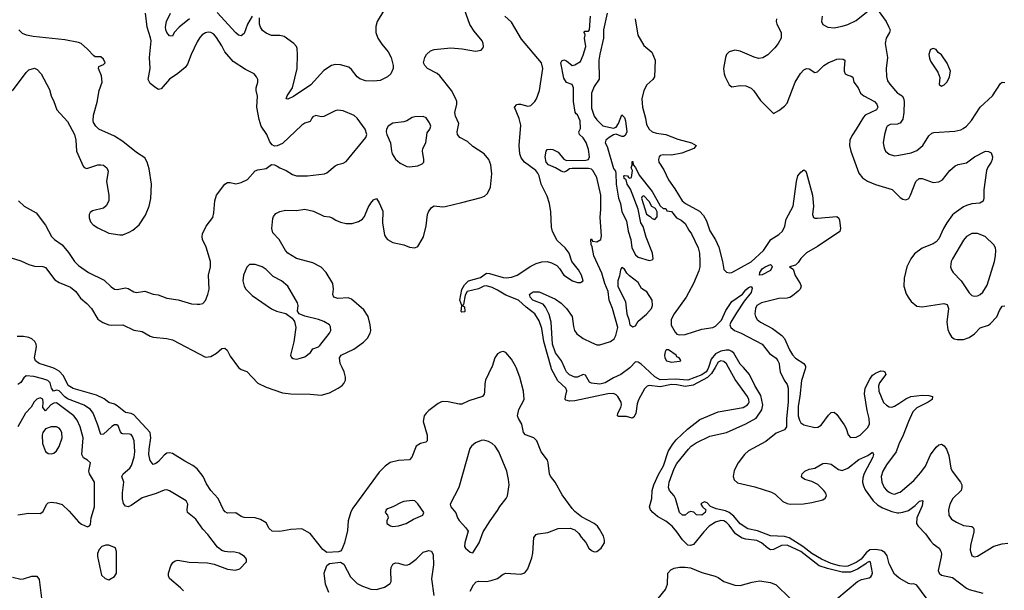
# Model space of a CAD drawing. Header units: inches. Extents: x 1682530 to 1839546, y 640742 to 791647.
# Tile 620 of 656: x 1793623 to 1800765, y 678385 to 682523. Entities that reach past the tile are written whole.
import ezdxf

# ---------------------------------------------------------------- set-up
doc = ezdxf.new("R2010")
doc.units = ezdxf.units.IN
doc.header["$MEASUREMENT"] = 0
for name, color, linetype in [('B7697', 7, 'Continuous'), ('B7698', 7, 'Continuous'), ('B8607', 7, 'Continuous'), ('B8608', 7, 'Continuous')]:
    doc.layers.add(name, color=color, linetype=linetype)

msp = doc.modelspace()

# ---------------------------------------------------------------- linework, layer by layer
at = {"layer": 'B7697', "color": 5}
for points, elevation in [([(1797045.5, 680000), (1797001.3, 679910), (1796996.5, 679883.5), (1796995.6, 679824.4), (1796992.1, 679807.9), (1796979.3, 679790), (1796880.9, 679759.1), (1796830, 679735.6), (1796810, 679734), (1796730, 679752.2), (1796686.3, 679753.7), (1796659.1, 679740.9), (1796590.2, 679689.8), (1796570.4, 679670), (1796556.4, 679650), (1796548.5, 679610), (1796579.6, 679510), (1796579.5, 679470), (1796570, 679460.5), (1796530, 679449.7), (1796499.5, 679430), (1796468.4, 679351.6), (1796450, 679332.6), (1796370, 679326), (1796310, 679311), (1796274.7, 679285.3), (1796230, 679241.1), (1796040.2, 678979.8), (1796025.9, 678954.1), (1796004.7, 678890), (1795999.9, 678819.9), (1795979.5, 678730), (1795959.9, 678680.1), (1795950, 678669.6), (1795934.6, 678665.4), (1795850, 678660.5), (1795821, 678681), (1795730, 678796.3), (1795670, 678832.2), (1795590, 678825.1), (1795510, 678811.6), (1795454.7, 678814.7), (1795432.3, 678832.3), (1795410, 678873.7), (1795370, 678899.8), (1795330, 678909.8), (1795250, 678912.8), (1795230, 678920.3), (1795190, 678947.6), (1795130, 678945.3), (1795113.7, 678953.7), (1795101.1, 678970), (1795062.3, 679050), (1795009.4, 679109.4), (1794977.3, 679157.3), (1794953.9, 679210), (1794910, 679265.4), (1794879.3, 679290), (1794820.9, 679320.9), (1794730, 679378.4), (1794710, 679382.8), (1794690, 679380.4), (1794670, 679365.4), (1794630, 679319.7), (1794610, 679304.7), (1794590, 679298.7), (1794570, 679326), (1794559.6, 679370), (1794560.7, 679410), (1794574.8, 679490), (1794569.9, 679529.9), (1794450, 679657.8), (1794430, 679666.6), (1794390, 679673.7), (1794330, 679723.7), (1794310, 679735.7), (1794270, 679747.7), (1794234.3, 679774.3), (1794180.7, 679800.7), (1794010, 679847.7), (1793974, 679870), (1793940.5, 679940.5), (1793910, 679974.4), (1793873.9, 679993.9), (1793855.2, 680000)], 520), ([(1795210.9, 680000), (1795230, 679985.5), (1795270, 679973), (1795350, 679888.5), (1795410, 679859.5), (1795530, 679818), (1795590, 679809.2), (1795730, 679807.9), (1795810, 679801.1), (1795870, 679818.4), (1795932.6, 679850), (1795961, 679870), (1795974.3, 679885.7), (1795985, 679910), (1795986.2, 679930), (1795976.5, 679970), (1795961.6, 680000)], 520), ([(1796890, 678378.3), (1796914.2, 678425.8), (1796933.4, 678446.6), (1796950, 678451.5), (1797010, 678448.3), (1797043.5, 678456.5), (1797088.2, 678471.8), (1797130, 678502), (1797150, 678510.3), (1797256.9, 678503.1), (1797288.1, 678511.9), (1797310, 678540.7), (1797338.9, 678621.1), (1797345.2, 678654.8), (1797352.4, 678767.6), (1797369.4, 678790), (1797384.2, 678795.8), (1797454.5, 678805.5), (1797530, 678832.7), (1797615.5, 678835.5), (1797650, 678822.8), (1797678, 678798), (1797694.8, 678770), (1797730, 678731), (1797750.7, 678690), (1797770, 678673.4), (1797790, 678664.9), (1797810, 678667.3), (1797840.9, 678690), (1797865.1, 678730), (1797865.1, 678750), (1797857.6, 678777.6), (1797829.2, 678829.2), (1797814, 678850), (1797790, 678869), (1797698.9, 678918.9), (1797650, 678957.2), (1797630, 678979), (1797558.5, 679078.5), (1797508, 679170), (1797473.5, 679213.5), (1797466.2, 679230), (1797457.4, 679310), (1797451.3, 679330), (1797405.1, 679390), (1797373.3, 679470), (1797351.4, 679491.4), (1797292.9, 679512.9), (1797277.8, 679530), (1797264.6, 679590), (1797240.2, 679630), (1797234.7, 679650), (1797244.1, 679695.9), (1797281.4, 679770), (1797278.2, 679830), (1797249.8, 679930), (1797223.5, 680000)], 520), ([(1798666.8, 680000), (1798642, 679958), (1798612, 679928), (1798507.8, 679872.2), (1798450, 679863), (1798390, 679876.2), (1798350, 679878.1), (1798270, 679860.7), (1798190, 679870.6), (1798175.1, 679864.9), (1798154.6, 679845.4), (1798112.4, 679767.6), (1798102.7, 679737.3), (1798091.8, 679668.2), (1798078.1, 679641.9), (1798066, 679634), (1798024.5, 679644.5), (1797966.2, 679646.2), (1797959.5, 679650), (1797962.7, 679670), (1797984.2, 679710), (1797987.8, 679730), (1797985.2, 679750), (1797961, 679790), (1797950, 679802), (1797930, 679812.8), (1797890, 679809.2), (1797650, 679759.7), (1797610, 679757.9), (1797584.4, 679764.4), (1797580.3, 679770), (1797581.9, 679790), (1797590.9, 679830.9), (1797583.7, 679850), (1797525.5, 679905.5), (1797481.4, 679990), (1797478.6, 680000)], 480), ([(1798050.3, 680000), (1798050, 679999.7), (1797983, 679950), (1797930, 679927.1), (1797870, 679889), (1797830, 679880.7), (1797770, 679888.2), (1797755.4, 679895.4), (1797726.3, 679946.3), (1797710, 679949.8), (1797670, 679931.3), (1797650, 679930.5), (1797610, 679948), (1797589.8, 679970), (1797578.8, 679990), (1797574.7, 680000)], 460), ([(1798618.4, 680000), (1798614.9, 679990), (1798601.8, 679970), (1798570, 679948.1), (1798470.2, 679910), (1798377.1, 679917.1), (1798270, 679910.9), (1798230, 679933.8), (1798157.5, 680000)], 460), ([(1799550, 678322.4), (1799699.6, 678450), (1799730, 678463.6), (1799784.4, 678475.6), (1799797, 678483), (1799805.1, 678494.9), (1799808.2, 678511.8), (1799795.6, 678590), (1799790, 678595), (1799770, 678587.8), (1799761.9, 678578.1), (1799700.7, 678539.3), (1799650, 678516.5), (1799590, 678515.9), (1799482.4, 678542.4), (1799422.1, 678562.1), (1799290, 678665.7), (1799190, 678712.2), (1799148.6, 678711.4), (1799090, 678681.1), (1799070, 678678.5), (1799050, 678689.8), (1799003.9, 678730), (1798970, 678747.1), (1798890, 678755.4), (1798863.1, 678763.1), (1798815, 678795), (1798770, 678857.7), (1798750, 678878.2), (1798730, 678889.1), (1798710, 678891.7), (1798670, 678879.4), (1798624.7, 678850), (1798584.5, 678810), (1798510, 678716.8), (1798490, 678709.8), (1798470, 678712.7), (1798430.4, 678750.4), (1798390.5, 678810), (1798356.2, 678850), (1798310, 678885.9), (1798250, 678920.2), (1798214.8, 678950), (1798198.5, 678970), (1798192.4, 678990), (1798207.8, 679050), (1798211.8, 679110), (1798222, 679150), (1798256, 679224), (1798292, 679288), (1798327.7, 679392.3), (1798357.2, 679442.8), (1798384.6, 679475.4), (1798466.3, 679553.7), (1798556.3, 679623.7), (1798690, 679679.5), (1798869.9, 679710.1), (1798902.8, 679730), (1798910, 679741.1), (1798914.1, 679750), (1798912.9, 679770), (1798902.8, 679790), (1798813.7, 679913.7), (1798765.6, 680000)], 480), ([(1800000, 678476.7), (1799970, 678502), (1799930, 678576.9), (1799914.5, 678634.5), (1799898.3, 678658.3), (1799874.7, 678674.7), (1799830, 678682), (1799790, 678677.7), (1799762.6, 678657.4), (1799725.9, 678610), (1799690, 678585.8), (1799630, 678560.9), (1799610, 678558.3), (1799570, 678563.3), (1799510, 678580.6), (1799439.7, 678610), (1799370, 678651.7), (1799303.4, 678703.4), (1799204.6, 678764.6), (1799170, 678775.8), (1799070, 678780.8), (1798975.9, 678815.9), (1798904, 678830), (1798850, 678868.3), (1798802.1, 678922.1), (1798769.6, 678949.6), (1798742.5, 678962.5), (1798676.3, 678976.3), (1798647.1, 678987.1), (1798633.7, 678993.7), (1798610, 679019.6), (1798590, 679026), (1798570, 679017.2), (1798564.9, 679010), (1798576, 678990), (1798600.7, 678970), (1798595.5, 678950), (1798570, 678929.7), (1798533.2, 678933.2), (1798512.3, 678952.3), (1798490, 678957.2), (1798472, 678950), (1798450, 678929.2), (1798430, 678929.4), (1798410, 678949), (1798380.7, 679050), (1798369.6, 679070), (1798335.6, 679110), (1798329.7, 679130), (1798334.3, 679170), (1798370, 679267.7), (1798390, 679306), (1798474.5, 679410), (1798494.5, 679430), (1798530, 679454), (1798630, 679503), (1798750, 679530.4), (1798890, 679591.7), (1798966.1, 679633.9), (1799006.2, 679693.8), (1799014.2, 679730), (1798998.9, 679798.9), (1798956.3, 679870), (1798917, 679950), (1798873.1, 680000)], 460), ([(1799135.8, 680000), (1799140.3, 679970), (1799167.6, 679910), (1799190, 679878), (1799198, 679850), (1799196.3, 679750), (1799184.6, 679630), (1799186.5, 679570), (1799170.4, 679550), (1799110, 679525.7), (1799035.3, 679464.7), (1798910, 679395.9), (1798880.2, 679370), (1798834, 679310), (1798806.4, 679253.6), (1798799.1, 679210), (1798805.9, 679185.9), (1798830, 679165.8), (1798956, 679136), (1799077.7, 679097.7), (1799103.4, 679083.4), (1799158.9, 679030), (1799190, 679014), (1799210.9, 679009.1), (1799307.9, 679012.1), (1799370, 679021.3), (1799450, 679042.4), (1799466.3, 679053.7), (1799476.2, 679070), (1799471.5, 679090), (1799456.9, 679110), (1799411.8, 679151.8), (1799370, 679173.6), (1799318, 679190), (1799300.9, 679200.9), (1799294, 679210), (1799299, 679230), (1799319, 679250), (1799350, 679263.8), (1799390, 679272), (1799450, 679303.7), (1799470, 679306.7), (1799510, 679299.5), (1799561.7, 679261.7), (1799590, 679254.4), (1799630, 679271), (1799710, 679334), (1799776.6, 679363.4), (1799810, 679387.7), (1799817.3, 679370), (1799811.4, 679351.4), (1799748.1, 679231.9), (1799739.6, 679200.4), (1799737.5, 679170), (1799742.8, 679142.8), (1799755, 679115), (1799815.1, 679035.1), (1799844.8, 679004.8), (1799882.2, 678982.2), (1799950, 678955.7), (1799990, 678946.9), (1800000, 678948)], 460), ([(1799322.1, 680000), (1799321.4, 679990), (1799294.2, 679905.8), (1799283.3, 679790), (1799270, 679721.2), (1799270.1, 679650.1), (1799278.7, 679618.7), (1799290, 679599.7), (1799310, 679585.9), (1799330, 679579.4), (1799390, 679565.8), (1799412.5, 679567.5), (1799437.1, 679582.9), (1799490, 679654.7), (1799510, 679675.2), (1799530, 679678.2), (1799550, 679659.6), (1799604.2, 679584.2), (1799618.5, 679558.5), (1799633.4, 679513.4), (1799650, 679494), (1799690, 679495.6), (1799719.6, 679510), (1799774.4, 679565.6), (1799786.5, 679593.5), (1799785, 679630), (1799770.4, 679690.4), (1799752.2, 679810), (1799755.4, 679850), (1799790, 679916.2), (1799810, 679945), (1799830, 679960.5), (1799870, 679975.8), (1799890, 679974.9), (1799899.1, 679970), (1799906.4, 679950), (1799859.4, 679890), (1799852.1, 679867.9), (1799855.6, 679830), (1799890, 679748.2), (1799910, 679726.7), (1799930, 679715.6), (1799950, 679714), (1799970, 679720.2), (1800000, 679740.7)], 480), ([(1794810, 678381.6), (1794790, 678404.2), (1794709.6, 678470), (1794702.9, 678490), (1794702.9, 678510), (1794718.4, 678561.6), (1794733, 678587), (1794750, 678599.5), (1794770, 678603.6), (1794851, 678589), (1794985.5, 678585.5), (1795034.2, 678574.2), (1795130, 678538), (1795189.3, 678530.7), (1795219.3, 678540.7), (1795268, 678592), (1795268.7, 678610), (1795254, 678630), (1795214.2, 678654.2), (1795170, 678663.7), (1795150, 678660.9), (1795110, 678666), (1795090, 678675.1), (1795058.7, 678698.7), (1794987.6, 678790), (1794950, 678829.6), (1794901.5, 678901.5), (1794840.7, 678950), (1794837.6, 678970), (1794842.4, 679010), (1794830, 679033.6), (1794710, 679107.8), (1794690, 679113.3), (1794670, 679111.3), (1794612.9, 679087.1), (1794510, 679056.8), (1794430, 678999.8), (1794410, 678991), (1794390, 678994.3), (1794374.5, 679014.5), (1794367.7, 679047.7), (1794368.5, 679091.5), (1794379.2, 679170), (1794364.4, 679210), (1794374, 679230), (1794422, 679270), (1794433.4, 679290), (1794453.3, 679350), (1794457.3, 679390), (1794452.4, 679470), (1794441.5, 679501.5), (1794430, 679514.6), (1794418.2, 679518.2), (1794370, 679518.9), (1794363, 679523), (1794353.8, 679533.8), (1794336.9, 679576.9), (1794326.1, 679586.1), (1794310, 679585.8), (1794290, 679572.4), (1794230, 679518.4), (1794210, 679516.3), (1794187.3, 679590), (1794155, 679670), (1794136.4, 679696.4), (1794089.1, 679729.1), (1793970, 679774.5), (1793950, 679788.5), (1793910, 679831.1), (1793890, 679836), (1793867.6, 679830), (1793853.3, 679850), (1793844.5, 679890), (1793826.4, 679906.4), (1793790, 679919.9), (1793724.9, 679935.1), (1793670, 679939.7), (1793653, 679927), (1793630, 679891.8), (1793610, 679878.7)], 540), ([(1793610, 678933.7), (1793690, 678944.2), (1793770, 678941.6), (1793790, 678954.8), (1793819.3, 679010), (1793830, 679019.1), (1793850, 679025.5), (1793890, 679019.5), (1793930, 679006.4), (1793980.3, 678960.3), (1794050, 678881), (1794070, 678866), (1794114, 678846), (1794130, 678852), (1794136.5, 678863.5), (1794140.9, 678910), (1794164.7, 678990), (1794164, 679170), (1794128.2, 679230), (1794125.1, 679250), (1794135.6, 679310), (1794115.1, 679330), (1794086.4, 679346.4), (1794072.4, 679370), (1794082.8, 679490), (1794062.4, 679570), (1794039, 679619), (1794015.6, 679650), (1793898.6, 679738.6), (1793890, 679744.1), (1793870, 679742.6), (1793848.8, 679731.2), (1793810, 679687.7), (1793789.4, 679710), (1793793, 679750), (1793790, 679770.8), (1793770, 679779.9), (1793747.7, 679772.3), (1793727.3, 679752.7), (1793706, 679714), (1793664.1, 679670), (1793610, 679571.3)], 560), ([(1800000, 679445.2), (1799980.7, 679390), (1799910, 679294), (1799883.2, 679250), (1799872, 679210), (1799877.7, 679170), (1799895, 679130), (1799910, 679111.4), (1799930, 679097.2), (1799950, 679086.5), (1799970, 679083.2), (1800000, 679093.5)], 480), ([(1795865.1, 678370), (1795842, 678430), (1795832.3, 678510), (1795850, 678564.7), (1795870, 678580.7), (1795950.4, 678590.4), (1795974.3, 678574.3), (1796022.6, 678482.6), (1796070, 678435.3), (1796110, 678414.6), (1796170, 678393.7), (1796210, 678390.4), (1796270, 678407.6), (1796310, 678435.5), (1796317.2, 678450), (1796314, 678530), (1796317.4, 678550), (1796330, 678574.9), (1796350, 678584), (1796370, 678582.8), (1796410, 678569.1), (1796430, 678568.1), (1796450, 678574.4), (1796499.2, 678610), (1796550, 678662), (1796590, 678673.6), (1796610.2, 678670.2), (1796622.8, 678642.8), (1796624.3, 678570), (1796608.9, 678468.9), (1796628, 678348)], 520), ([(1798254.2, 678325.8), (1798307.2, 678390), (1798322.4, 678430), (1798325.6, 678510), (1798345.6, 678534.4), (1798370, 678546.7), (1798410, 678553.8), (1798450, 678553.8), (1798490, 678547.6), (1798570, 678515.6), (1798667.1, 678487.1), (1798690, 678477), (1798730, 678448.7), (1798810, 678422.3), (1798850, 678420.3), (1798935.1, 678444.9), (1798990, 678453.8), (1799070, 678442.7), (1799110, 678425.4), (1799210, 678329.2)], 480), ([(1793570, 678481.3), (1793630, 678466.7), (1793650, 678468.7), (1793710, 678488.2), (1793747.5, 678487.5), (1793763, 678463), (1793786, 678290)], 540)]:
    msp.add_lwpolyline(points, dxfattribs=dict(at, elevation=elevation))
for points, elevation in [([(1793890, 679571.3), (1793850, 679569.6), (1793810, 679557), (1793790.4, 679530), (1793785.3, 679510), (1793788.8, 679450), (1793810, 679390.7), (1793830, 679377.1), (1793850, 679374.9), (1793870, 679380.5), (1793890, 679396.3), (1793910, 679427.3), (1793929.6, 679490), (1793927.7, 679527.7), (1793919.6, 679550), (1793910, 679562)], 580), ([(1796990, 679474.5), (1796970, 679472), (1796930, 679454), (1796899.1, 679430), (1796887.3, 679412.7), (1796808.5, 679130), (1796744.7, 679010), (1796751.3, 678990), (1796786.8, 678946.8), (1796798.8, 678910), (1796810, 678891.3), (1796859.1, 678839.1), (1796874.8, 678814.8), (1796850.8, 678730), (1796850, 678702), (1796856, 678690), (1796890, 678661), (1796910, 678658), (1796955.1, 678730), (1796984, 678810), (1797035.1, 678890), (1797090, 678964), (1797106.1, 678993.9), (1797151.6, 679050), (1797160.5, 679070), (1797173, 679150), (1797169.7, 679190), (1797155.8, 679250), (1797099.6, 679390), (1797071.8, 679430), (1797050, 679449.6), (1797024.4, 679464.4)], 540), ([(1796470, 679037), (1796410, 679029.4), (1796390, 679022), (1796330, 678989.4), (1796290, 678975.1), (1796281, 678970), (1796278, 678962), (1796274.8, 678950), (1796290.8, 678930), (1796294.8, 678910), (1796286.8, 678890), (1796286.8, 678870), (1796312.7, 678852.7), (1796330, 678848.7), (1796370, 678854), (1796425.2, 678870), (1796479.1, 678900.9), (1796548, 678930), (1796555.3, 678950), (1796510, 679013.2), (1796490, 679034)], 540), ([(1794247.5, 678712.5), (1794218, 678702), (1794198, 678682), (1794187.1, 678652.9), (1794186.8, 678630), (1794215.3, 678495.3), (1794242, 678470), (1794270, 678461), (1794310, 678484.7), (1794325.2, 678510), (1794325.6, 678665.6), (1794317.2, 678690), (1794310, 678696), (1794270, 678712.3)], 560)]:
    msp.add_lwpolyline(points, close=True, dxfattribs=dict(at, elevation=elevation))
at = {"layer": 'B7698', "color": 5}
for points, elevation in [([(1796264.4, 682590), (1796215.3, 682510), (1796205.4, 682474.6), (1796205.3, 682430), (1796220.3, 682390), (1796250, 682344.9), (1796295.3, 682290), (1796316.5, 682250), (1796332, 682190), (1796332, 682170), (1796314.4, 682130), (1796290, 682108), (1796236.7, 682083.3), (1796190, 682076.4), (1796130, 682080.9), (1796090, 682094.7), (1796070, 682108.5), (1796030, 682161.1), (1796010, 682179.7), (1795950, 682196.8), (1795910, 682198.7), (1795883.8, 682190), (1795830, 682154.2), (1795734.2, 682050), (1795610, 681965.9), (1795566.7, 681946.7), (1795555.3, 681950), (1795562, 681970), (1795600.9, 682030), (1795634.5, 682170), (1795638.5, 682270), (1795634.8, 682314.8), (1795629.7, 682329.7), (1795611.1, 682351.1), (1795540.5, 682400.5), (1795510, 682408), (1795450, 682407.7), (1795410, 682424.6), (1795384.5, 682444.5), (1795368.6, 682470), (1795363.2, 682490), (1795362.3, 682537.7)], 520), ([(1795961.6, 680000), (1795946.6, 680030), (1795941.8, 680070), (1795953.5, 680090), (1796045.5, 680134.5), (1796116, 680184), (1796146.6, 680213.4), (1796166.2, 680250), (1796169.8, 680270), (1796165.6, 680310), (1796149.8, 680370), (1796119.1, 680419.1), (1796030, 680496), (1796005.7, 680505.7), (1795930, 680500.7), (1795901.6, 680510), (1795893.5, 680530), (1795899.8, 680570), (1795894, 680610), (1795845.6, 680690), (1795810, 680729.8), (1795750, 680759.8), (1795630, 680790.6), (1795568.2, 680830), (1795549.9, 680850), (1795504.2, 680930), (1795458.3, 680978.3), (1795450.8, 681010), (1795457.9, 681082.1), (1795463.5, 681096.5), (1795481.7, 681118.3), (1795508.6, 681131.4), (1795550, 681141.3), (1795630, 681138.7), (1795690, 681148.3), (1795753.7, 681133.7), (1795830, 681097.6), (1795870, 681093.6), (1795890, 681086.9), (1795915.3, 681070), (1795950, 681055), (1795990, 681045.4), (1796035, 681045), (1796080.3, 681059.7), (1796110, 681077.6), (1796123.6, 681096.4), (1796150, 681161.3), (1796170, 681192.2), (1796190, 681216.3), (1796210, 681226.8), (1796230, 681196), (1796255.9, 681135.9), (1796254.2, 681050), (1796270, 680961), (1796280.8, 680940.8), (1796290.3, 680930.3), (1796330, 680908), (1796410, 680890.4), (1796450, 680873), (1796490, 680867.7), (1796510, 680878.8), (1796519.3, 680890), (1796551, 680949), (1796570.9, 681029.1), (1796581.7, 681110), (1796588.9, 681131.1), (1796610, 681161.3), (1796630, 681173.1), (1796690, 681166.5), (1796710, 681169), (1796830, 681197.8), (1796970, 681233.7), (1796995.6, 681244.4), (1797016.8, 681263.2), (1797036.9, 681310), (1797046.7, 681406.7), (1797039.7, 681470), (1797026.6, 681510), (1796991.4, 681551.4), (1796910, 681603.1), (1796870, 681638.8), (1796815.3, 681670), (1796799.3, 681690), (1796797.4, 681710), (1796808.3, 681770), (1796784.5, 681824.5), (1796780.2, 681850), (1796792.8, 681910), (1796793.2, 681930), (1796787.1, 681950), (1796755.3, 682010), (1796670, 682115.2), (1796650, 682132.4), (1796580.9, 682170), (1796561.2, 682190), (1796552.7, 682210), (1796562, 682250), (1796573.6, 682270), (1796602.7, 682297.3), (1796630, 682306.9), (1796750, 682319.2), (1796832.1, 682312.1), (1796930, 682294.4), (1796970, 682302), (1796982.9, 682317.1), (1796987, 682330), (1796985.1, 682350), (1796976.9, 682370), (1796919.8, 682439.8), (1796888.4, 682488.4), (1796837.5, 682630)], 520), ([(1799445.3, 682550), (1799440.4, 682510), (1799448.9, 682488.9), (1799484.7, 682470), (1799530, 682464.6), (1799590, 682475.8), (1799630, 682488.2), (1799690, 682517.6), (1799790, 682598)], 540), ([(1799850, 682590.7), (1799907.4, 682510), (1799928.8, 682470), (1799936.5, 682450), (1799933.1, 682430), (1799907.9, 682390), (1799900.3, 682350), (1799919.1, 682250), (1799908.2, 682170), (1799910.2, 682110.2), (1799919.1, 682079.1), (1799935.2, 682055.2), (1799990, 681990.4), (1800000, 681984.5)], 540), ([(1793614, 681210), (1793656, 681170), (1793742.6, 681122.6), (1793810, 681033), (1793853.6, 680950), (1793874, 680930), (1793931.2, 680890), (1793976.2, 680836.2), (1794019.7, 680770), (1794050, 680740.2), (1794121.3, 680690), (1794234.8, 680634.8), (1794285.2, 680585.2), (1794310, 680568.8), (1794330, 680565.7), (1794390, 680578), (1794410, 680573.1), (1794450, 680550.3), (1794470, 680546), (1794530, 680553.7), (1794590, 680532), (1794626.9, 680526.9), (1794690, 680504.9), (1794771.7, 680491.7), (1794870, 680462.4), (1794910, 680459.3), (1794930, 680459.3), (1794950, 680465.5), (1794970, 680488), (1794988.5, 680530), (1794996.2, 680570), (1794991.1, 680670), (1795006.3, 680730), (1795007.6, 680770), (1794974.3, 680874.3), (1794949.6, 680930), (1794945.1, 680950), (1794949.5, 680969.5), (1794974.2, 681025.8), (1795023, 681090), (1795030, 681122), (1795037.7, 681210), (1795051.1, 681250), (1795109.7, 681330.3), (1795130, 681341.6), (1795150, 681342.4), (1795190, 681334), (1795230, 681341.8), (1795274.7, 681365.3), (1795330, 681428.2), (1795350, 681435.3), (1795410, 681443.8), (1795450, 681472.7), (1795470, 681470.5), (1795490, 681462), (1795510, 681448.2), (1795556, 681430), (1795600.9, 681400.9), (1795630.4, 681390.4), (1795710, 681391.7), (1795834.5, 681405.5), (1795850, 681412.7), (1795910, 681462.4), (1795930, 681472.2), (1795970, 681482), (1795990, 681494), (1796133.2, 681670), (1796141.2, 681690), (1796129.4, 681730), (1796069.7, 681809.7), (1796048.4, 681828.4), (1795970, 681862.4), (1795930, 681867.6), (1795910, 681861.6), (1795830, 681820.7), (1795810, 681819.5), (1795770, 681829.3), (1795750, 681819.3), (1795740.7, 681810), (1795730, 681784), (1795690, 681772.7), (1795670, 681758.4), (1795530, 681625.1), (1795489.5, 681609.5), (1795470, 681607), (1795455.1, 681615.1), (1795437.7, 681637.7), (1795416.3, 681690), (1795374.3, 681750), (1795360.4, 681800.4), (1795343.4, 681890), (1795348.7, 681968.7), (1795336.9, 682010), (1795336.9, 682030), (1795349.6, 682070), (1795349.6, 682089.6), (1795341.6, 682110), (1795322.7, 682130), (1795261, 682161), (1795170, 682220.5), (1795109.8, 682289.8), (1795090, 682334.5), (1795050, 682395.1), (1795030, 682417.4), (1795010, 682429.7), (1794990, 682432.2), (1794970, 682428.2), (1794946.8, 682413.2), (1794930, 682394), (1794910, 682362), (1794865.8, 682270), (1794838.7, 682201.3), (1794823, 682177), (1794770, 682133.5), (1794708.6, 682091.4), (1794650, 682020.9), (1794630, 682017.2), (1794610, 682029.2), (1794570, 682060.7), (1794554.7, 682090), (1794569, 682170), (1794563, 682250), (1794575.6, 682370), (1794572.5, 682392.5), (1794546.8, 682470), (1794535.5, 682570)], 540), ([(1794853.8, 682530), (1794778.6, 682470), (1794744.2, 682430), (1794730, 682403.7), (1794710, 682406.6), (1794690, 682431.6), (1794683.2, 682450), (1794679.9, 682470), (1794686.6, 682510), (1794716.8, 682570)], 520), ([(1795310, 682549.7), (1795275.7, 682490), (1795250, 682424.2), (1795230, 682406.4), (1795210, 682410.8), (1795190, 682429), (1795055.6, 682575.6)], 520), ([(1797478.6, 680000), (1797424.8, 680190), (1797410, 680283.5), (1797390, 680339.3), (1797358.5, 680390), (1797297.7, 680437.7), (1797241.6, 680490), (1797150, 680524.8), (1797090, 680563), (1797050, 680581.5), (1797010, 680594.3), (1796990, 680591.6), (1796950, 680571.2), (1796868, 680552), (1796853.4, 680526.6), (1796842, 680458), (1796834, 680450), (1796850, 680442), (1796852.1, 680407.9), (1796850, 680404), (1796830, 680402), (1796826.3, 680406.3), (1796829.3, 680450), (1796816, 680490), (1796830, 680566), (1796850, 680600.5), (1796879.6, 680630), (1796966.4, 680653.6), (1797010, 680684.4), (1797030, 680682.6), (1797130, 680654.6), (1797151.8, 680651.8), (1797190, 680655.9), (1797231.6, 680670), (1797330, 680735.5), (1797370, 680755.8), (1797410, 680767.3), (1797448.9, 680768.9), (1797480.4, 680760.4), (1797519.6, 680739.6), (1797539.6, 680719.6), (1797570.4, 680670), (1797634, 680630), (1797670, 680618), (1797690, 680618.4), (1797709.3, 680630), (1797698, 680670), (1797677.4, 680710), (1797627.3, 680770), (1797609.6, 680830), (1797580.7, 680870), (1797522, 680922), (1797487.2, 680987.2), (1797479.5, 681019.5), (1797476.9, 681130), (1797467.1, 681190), (1797450, 681243.9), (1797405.6, 681330), (1797390.9, 681390), (1797381.8, 681410), (1797366.4, 681430), (1797283.7, 681490), (1797260.5, 681520.5), (1797249.9, 681549.9), (1797247.1, 681610), (1797257.4, 681757.4), (1797245.7, 681805.7), (1797212.8, 681890), (1797230, 681908.7), (1797238, 681910), (1797256, 681910), (1797310, 681896.5), (1797320.6, 681899.4), (1797330, 681902), (1797359.2, 681930), (1797371.3, 681950), (1797393, 682010), (1797417.8, 682170), (1797407.1, 682210), (1797262.3, 682382.3), (1797190, 682505), (1797141, 682550)], 480), ([(1797574.7, 680000), (1797554, 680050), (1797510, 680106.3), (1797488.7, 680170), (1797478.6, 680330), (1797464.6, 680384.6), (1797437.5, 680437.5), (1797419.2, 680459.2), (1797346.3, 680490), (1797326.3, 680510), (1797324.5, 680524.5), (1797319, 680530), (1797348.7, 680550), (1797391, 680550), (1797510, 680495.5), (1797550, 680467.7), (1797590.4, 680430), (1797630, 680370.7), (1797639.3, 680299.3), (1797647.7, 680270), (1797664.7, 680244.7), (1797710, 680210.7), (1797770, 680182.4), (1797810, 680166.4), (1797830, 680164.4), (1797909.6, 680190.4), (1797936, 680210), (1797947.2, 680232.8), (1797960.7, 680290), (1797924, 680430), (1797898.9, 680490), (1797891.4, 680551.4), (1797867.1, 680610), (1797844.8, 680684.8), (1797788.2, 680810), (1797775.3, 680875.3), (1797768, 680892), (1797766, 680930), (1797770, 680934), (1797778, 680918), (1797810, 680912), (1797838, 680930), (1797843.1, 680956.9), (1797833, 681090), (1797838.9, 681150), (1797837.4, 681250), (1797810, 681378), (1797781.3, 681430), (1797770, 681439.1), (1797750, 681445.4), (1797630, 681445.1), (1797610, 681440.9), (1797590, 681425.2), (1797570, 681418), (1797550, 681423.7), (1797509.7, 681449.7), (1797458, 681470), (1797443, 681490), (1797435.3, 681530), (1797442, 681570), (1797450, 681582), (1797470, 681584.7), (1797490, 681582), (1797530, 681562), (1797570.9, 681510.9), (1797590, 681502.8), (1797730, 681504.6), (1797750, 681508.8), (1797757.4, 681530), (1797750, 681580.9), (1797731.6, 681631.6), (1797710, 681666), (1797684, 681690), (1797679, 681710), (1797690, 681734), (1797688, 681790), (1797670, 681833.6), (1797660.4, 681840.4), (1797653.4, 681853.4), (1797640.5, 681930), (1797640.7, 682030), (1797630, 682053.2), (1797590, 682068), (1797570, 682099), (1797549.4, 682210.6), (1797555.3, 682224.7), (1797570, 682232), (1797590, 682224.7), (1797630, 682191.3), (1797650, 682196), (1797690, 682221), (1797710, 682266), (1797728.6, 682330), (1797720.5, 682390), (1797723.7, 682410), (1797723.1, 682423.1), (1797718, 682430), (1797720.4, 682439.6), (1797750, 682440.7), (1797755.6, 682450), (1797764.2, 682550)], 460), ([(1797883.2, 682570), (1797857.8, 682450), (1797857.8, 682390), (1797830, 682272.3), (1797824.7, 682230), (1797827.4, 682092.6), (1797790, 682039.7), (1797770.2, 681990), (1797770, 681881), (1797790, 681824.9), (1797810, 681796), (1797853, 681753), (1797930, 681737.1), (1797950, 681742.8), (1797966.6, 681770), (1797990, 681834), (1798010, 681814), (1798017.3, 681790), (1798026.8, 681710), (1798016, 681684), (1798003.6, 681676.4), (1797990, 681677.2), (1797950, 681693.2), (1797930, 681687.6), (1797898, 681670), (1797874, 681650), (1797870.8, 681630), (1797884.9, 681604.9), (1797930, 681444.7), (1797944.5, 681424.5), (1797948.4, 681408.4), (1797948.8, 681330), (1797966, 681230), (1797980.2, 681190), (1797990.3, 681130), (1798023.5, 681063.5), (1798037.3, 680990), (1798057, 680930), (1798063.2, 680870), (1798090, 680817.3), (1798110, 680800.5), (1798190, 680778), (1798210, 680782), (1798218, 680790), (1798214, 680830), (1798166.3, 680946.3), (1798144.7, 681024.7), (1798129.2, 681050), (1798109.3, 681150), (1798054, 681294), (1798029, 681330), (1798022, 681362), (1798008, 681372), (1798006, 681390), (1798010, 681394), (1798032, 681392), (1798038, 681378), (1798050, 681374), (1798062, 681378), (1798068, 681430), (1798058, 681450), (1798066, 681470), (1798066, 681494), (1798070, 681494), (1798072, 681470), (1798090, 681452), (1798116, 681396), (1798210, 681278), (1798270, 681174), (1798290, 681154), (1798310, 681154), (1798318, 681138), (1798350, 681132), (1798386.8, 681086.8), (1798422, 681070), (1798450, 681044.7), (1798476.3, 680996.3), (1798497.3, 680970), (1798544, 680870), (1798553.4, 680830), (1798557.3, 680770), (1798556.3, 680730), (1798550, 680702), (1798510.4, 680610), (1798458.3, 680510), (1798370.1, 680390), (1798348.4, 680350), (1798347.7, 680307.7), (1798376.5, 680256.5), (1798390, 680243), (1798410, 680237.1), (1798450, 680240.5), (1798570, 680278.4), (1798650, 680290.3), (1798670, 680301.7), (1798715, 680345), (1798745.8, 680414.2), (1798790, 680479.8), (1798866.2, 680533.8), (1798890, 680564.7), (1798910, 680580.6), (1798930, 680588.2), (1798937.3, 680577.3), (1798930, 680544.2), (1798878.9, 680481.1), (1798822.3, 680397.7), (1798782.2, 680330), (1798774.7, 680310), (1798781.6, 680290), (1798807.1, 680270), (1798857.6, 680250), (1799008.2, 680170), (1799061.6, 680101.6), (1799110, 680068.2), (1799123.7, 680050), (1799131.3, 680030), (1799135.8, 680000)], 460), ([(1798087.5, 682530), (1798107.3, 682410), (1798150, 682336.9), (1798208.9, 682288.9), (1798232.4, 682230), (1798227.8, 682110), (1798214.5, 682090), (1798171.5, 682050), (1798151.2, 682010), (1798135.8, 681950), (1798139.6, 681890), (1798163, 681810), (1798170, 681762.4), (1798188.7, 681730), (1798210, 681711), (1798241.4, 681701.4), (1798310, 681690.1), (1798397.4, 681657.4), (1798496.4, 681630), (1798530.4, 681610), (1798513, 681590), (1798425.8, 681554.2), (1798350, 681541.8), (1798290, 681544.5), (1798270, 681538.3), (1798261.7, 681530), (1798256.1, 681510), (1798259.7, 681490), (1798295.3, 681435.3), (1798330, 681362.2), (1798376.3, 681296.3), (1798427.4, 681210), (1798452.4, 681190), (1798554.7, 681134.7), (1798584.1, 681104.1), (1798603.9, 681063.9), (1798630, 680991.1), (1798670, 680927.5), (1798693.6, 680873.6), (1798720.7, 680770), (1798730, 680710.6), (1798750, 680692), (1798770, 680687.4), (1798790, 680690.3), (1798930, 680767.1), (1799018, 680850), (1799070.8, 680929.2), (1799130, 680964.4), (1799155.3, 680990), (1799173.7, 681026.3), (1799182.2, 681077.8), (1799233.4, 681170), (1799257.8, 681350), (1799268.8, 681390), (1799290, 681418.5), (1799310, 681434.9), (1799324.8, 681424.8), (1799331.2, 681411.2), (1799373.5, 681250), (1799380.9, 681170), (1799374.9, 681110), (1799382, 681090), (1799390, 681084.4), (1799410, 681082.9), (1799550, 681095), (1799565, 681085), (1799570.7, 681070.7), (1799576.3, 681010), (1799572.9, 680987.1), (1799410, 680878.6), (1799330, 680831.9), (1799290, 680790.7), (1799270, 680761.4), (1799250, 680744.2), (1799208.3, 680730), (1799233.1, 680713.1), (1799247.7, 680667.7), (1799284.7, 680610), (1799291.4, 680590), (1799283.6, 680570), (1799270, 680554.7), (1799230, 680520.4), (1799210, 680509.8), (1799190, 680503.8), (1799130, 680500.4), (1799003, 680470), (1798970.3, 680450), (1798959.7, 680430), (1798955.8, 680390), (1798960.3, 680370), (1798973.4, 680350), (1798997.6, 680330), (1799082.9, 680282.9), (1799152.7, 680232.7), (1799170, 680210.3), (1799206.6, 680130), (1799230, 680092), (1799250, 680069.4), (1799311.1, 680030), (1799322.9, 680010), (1799322.1, 680000)], 480), ([(1799113.4, 682530), (1799110.4, 682510), (1799114.4, 682490), (1799145.7, 682430), (1799146.3, 682390), (1799124.9, 682350), (1799101.4, 682318.6), (1799050, 682269.7), (1799013.7, 682246.3), (1798982.4, 682242.4), (1798951.2, 682251.2), (1798850, 682296.3), (1798810, 682301.6), (1798770.4, 682289.6), (1798750.7, 682270), (1798743, 682250), (1798728.5, 682170), (1798732.7, 682130), (1798739.3, 682110), (1798770, 682051), (1798790, 682037.3), (1798850, 682046.7), (1798890, 682044.9), (1798930, 682026.7), (1798948.3, 682008.3), (1798996.3, 681936.3), (1799090, 681842.8), (1799130, 681864.9), (1799170, 681895.8), (1799190, 681918.4), (1799248.4, 682070), (1799286.5, 682133.5), (1799310, 682160.7), (1799330, 682169.3), (1799350, 682168), (1799390, 682140.3), (1799410, 682144.2), (1799456, 682190), (1799486.6, 682210), (1799550, 682236.1), (1799570, 682239.8), (1799597.3, 682237.3), (1799608.7, 682228.7), (1799602.9, 682170), (1799604.2, 682150), (1799611.4, 682131.4), (1799630, 682120.3), (1799655, 682115), (1799665.4, 682105.4), (1799674, 682070), (1799704.2, 682030), (1799721.1, 681990), (1799746.7, 681970), (1799824, 681930), (1799841.3, 681910), (1799849.1, 681890), (1799839, 681870), (1799756.9, 681830), (1799742.9, 681817.1), (1799691.4, 681728.6), (1799658.4, 681681.6), (1799645.6, 681650), (1799643, 681610), (1799650.9, 681570), (1799710.2, 681410.2), (1799736.5, 681376.5), (1799773.4, 681353.4), (1799830, 681328), (1799951.6, 681291.6), (1800000, 681243.4)], 520), ([(1793570, 682007.7), (1793670, 682140.7), (1793690, 682158.8), (1793730, 682170.8), (1793750, 682161), (1793778.8, 682130), (1793838, 682018), (1793851.3, 681970), (1793871, 681930), (1793890.8, 681870), (1793970, 681784.7), (1794021, 681690), (1794030.7, 681650.7), (1794034.8, 681570), (1794082, 681462), (1794090.6, 681450.6), (1794110, 681444), (1794189.6, 681470.4), (1794210, 681470.5), (1794230, 681467.3), (1794254.8, 681450), (1794265.2, 681425.2), (1794252, 681350), (1794268.9, 681250), (1794268.7, 681210), (1794250, 681172.3), (1794230, 681156.9), (1794150, 681137.6), (1794134.2, 681125.8), (1794125.5, 681110), (1794125.3, 681085.3), (1794137.3, 681057.3), (1794155.6, 681035.6), (1794190, 681013), (1794270, 680976.3), (1794350, 680962.8), (1794370, 680962.8), (1794416.6, 680983.4), (1794442.5, 680997.5), (1794490, 681034.8), (1794534, 681106), (1794561.3, 681170), (1794574.5, 681225.5), (1794578, 681330), (1794562, 681442), (1794546.3, 681490), (1794530, 681520.9), (1794470, 681559.6), (1794370, 681640.5), (1794310, 681677.6), (1794197.2, 681730), (1794176, 681750), (1794158.9, 681778.9), (1794155.1, 681790), (1794158, 681830), (1794185.6, 681925.6), (1794199.3, 682010), (1794220.9, 682070), (1794216.1, 682116.1), (1794194, 682170), (1794196.4, 682183.6), (1794230, 682198), (1794242, 682210), (1794230, 682238), (1794210, 682254), (1794170, 682254), (1794160.2, 682260.2), (1794115.3, 682310), (1794068.7, 682350), (1794050, 682358), (1793950, 682378.3), (1793721, 682401), (1793671.2, 682411.2), (1793643, 682423), (1793615.1, 682450)], 560), ([(1800000, 681769.8), (1799990, 681766.6), (1799936.9, 681763.1), (1799915.5, 681750), (1799910, 681741.2), (1799895.3, 681690), (1799887.2, 681630), (1799893, 681593), (1799904.4, 681570), (1799930, 681548.5), (1799970, 681534.9), (1800000, 681540.9)], 540), ([(1793530, 680806.7), (1793630, 680774.9), (1793690, 680748.2), (1793730, 680737.1), (1793790, 680732.4), (1793810, 680726), (1793877.8, 680637.8), (1793910, 680617.4), (1793990, 680582.8), (1794030, 680551.4), (1794064.2, 680504.2), (1794110, 680465.7), (1794142.6, 680430), (1794190, 680352.2), (1794226.5, 680326.5), (1794270, 680310.3), (1794290, 680307.8), (1794370.2, 680310.2), (1794450, 680272.2), (1794510, 680261.7), (1794568.1, 680228.1), (1794590, 680220.2), (1794690, 680211.3), (1794730, 680202.8), (1794970, 680077.1), (1795010, 680080.5), (1795050, 680105.5), (1795090, 680138), (1795110, 680140.7), (1795126.6, 680126.6), (1795150, 680082.8), (1795210, 680000.7), (1795210.9, 680000)], 520), ([(1793855.2, 680000), (1793764.2, 680030), (1793736.4, 680050), (1793731, 680070), (1793744.8, 680150), (1793742.4, 680170), (1793733.5, 680190), (1793709.9, 680209.9), (1793690, 680217.9), (1793650, 680225.4), (1793605.3, 680225.3)], 520), ([(1797223.5, 680000), (1797219.8, 680010), (1797190, 680061.6), (1797150, 680109.5), (1797130, 680116.2), (1797110, 680111.6), (1797090, 680099.5), (1797068.8, 680070), (1797050, 680009.2), (1797045.5, 680000)], 520), ([(1798873.1, 680000), (1798850, 680026.3), (1798804.3, 680104.3), (1798790, 680117.7), (1798770, 680127.1), (1798747.6, 680127.6), (1798710, 680120.5), (1798670, 680101.1), (1798639.5, 680060.5), (1798618.4, 680000)], 460), ([(1798157.5, 680000), (1798130, 680025.2), (1798110, 680038.7), (1798090, 680042.4), (1798050.3, 680000)], 460), ([(1798765.6, 680000), (1798750, 680028), (1798730, 680045.4), (1798710, 680050.4), (1798690, 680039.5), (1798666.8, 680000)], 480)]:
    msp.add_lwpolyline(points, dxfattribs=dict(at, elevation=elevation))
for points, elevation in [([(1796550, 681820.9), (1796490, 681818.4), (1796470, 681814), (1796430, 681789.5), (1796410, 681783.7), (1796330, 681773.6), (1796294.8, 681750), (1796282.8, 681730), (1796281, 681710), (1796286, 681690), (1796312.7, 681630), (1796318.7, 681570), (1796325.3, 681550), (1796350, 681513), (1796383, 681483), (1796430, 681459.5), (1796450, 681456.4), (1796510, 681463.1), (1796542.5, 681477.5), (1796553.2, 681490), (1796555.1, 681510), (1796544.7, 681570), (1796548, 681590), (1796568.3, 681630), (1796577.4, 681702.6), (1796598.5, 681730), (1796604.4, 681750), (1796594.7, 681774.7), (1796571.4, 681811.4)], 540), ([(1798150, 681246), (1798138, 681242), (1798134, 681230), (1798170, 681114), (1798196.9, 681096.9), (1798210, 681082), (1798230, 681074), (1798247.3, 681092.7), (1798248, 681130), (1798235.3, 681155.3), (1798208.7, 681168.7), (1798190, 681206)], 460), ([(1795330.8, 680749.2), (1795290, 680749), (1795270.6, 680729.4), (1795245.5, 680670), (1795241.6, 680630), (1795250.5, 680590), (1795263.8, 680570), (1795310, 680523), (1795450, 680426), (1795484.7, 680410), (1795553, 680393), (1795599.9, 680359.9), (1795615.5, 680335.5), (1795626, 680290), (1795612.1, 680187.9), (1795586.8, 680090), (1795594, 680074), (1795606.6, 680066.6), (1795630, 680062.4), (1795650, 680065.3), (1795690, 680079.3), (1795731.1, 680108.9), (1795750, 680136.3), (1795790, 680150.3), (1795800.3, 680159.7), (1795869.6, 680250), (1795879.5, 680270), (1795876.6, 680296.6), (1795869.3, 680310), (1795830, 680335.4), (1795790, 680349.7), (1795690, 680372.3), (1795649.3, 680389.3), (1795637.2, 680410), (1795642.7, 680450), (1795638, 680470), (1795567.3, 680590), (1795520.9, 680630), (1795460.7, 680660.7), (1795410, 680712), (1795381.2, 680730)], 540), ([(1798990, 680669.5), (1798991.5, 680690), (1799010, 680717.1), (1799030, 680731.5), (1799070, 680747.3), (1799079, 680739), (1799081.6, 680730), (1799070, 680705.1), (1799010, 680673)], 460), ([(1797990, 680725.2), (1797980.5, 680710), (1797974.4, 680665.6), (1797962.8, 680630), (1797962.8, 680590), (1798016.3, 680476.3), (1798026.7, 680390), (1798042.6, 680350), (1798050, 680311), (1798070, 680296.3), (1798090, 680304), (1798110, 680338), (1798170, 680387.3), (1798206, 680430), (1798213.6, 680450), (1798210, 680488.7), (1798172, 680550), (1798134.6, 680574.6), (1798110, 680617.7), (1798046.1, 680666.1), (1798026.3, 680686.3), (1798010, 680714)], 460), ([(1798330, 680129), (1798311.6, 680128.4), (1798304.7, 680115.3), (1798300.7, 680090), (1798303, 680070), (1798314.8, 680050), (1798350, 680039.3), (1798410, 680047.3), (1798418, 680050), (1798416.4, 680056.4), (1798406, 680070), (1798390, 680078), (1798384, 680090)], 460)]:
    msp.add_lwpolyline(points, close=True, dxfattribs=dict(at, elevation=elevation))
at = {"layer": 'B8607', "color": 5}
for points, elevation in [([(1800000, 679740.7), (1800050, 679775), (1800087, 679790), (1800170, 679799.8), (1800218.3, 679798.3), (1800244.9, 679790), (1800241.3, 679770), (1800214.3, 679750), (1800130, 679708.7), (1800101.1, 679678.9), (1800069.6, 679610), (1800032.8, 679510), (1800001.7, 679450), (1800000, 679445.2)], 480), ([(1800000, 679093.5), (1800010, 679096.9), (1800110, 679182.2), (1800161.1, 679238.9), (1800193.4, 679286.6), (1800230, 679367.2), (1800270, 679422.8), (1800290, 679440.3), (1800310, 679444.6), (1800330, 679433.7), (1800345.7, 679410), (1800363.7, 679363.7), (1800378.2, 679270), (1800388.1, 679250), (1800448.2, 679170), (1800457.8, 679150), (1800458.2, 679130), (1800451.4, 679108.6), (1800392.9, 679050), (1800369.4, 679010.6), (1800360.7, 678970), (1800362.4, 678930), (1800382.3, 678902.3), (1800419.3, 678879.3), (1800470, 678855.9), (1800528.7, 678848.7), (1800539.6, 678839.6), (1800544.9, 678830), (1800544, 678810), (1800519.3, 678710), (1800516.7, 678676.7), (1800530, 678634.8), (1800550, 678628), (1800570, 678632.4), (1800690, 678704.4), (1800750, 678721.6), (1800792, 678728)], 480), ([(1800000, 678948), (1800029, 678951), (1800070, 678964.1), (1800119.9, 679000.1), (1800150, 679031.7), (1800170, 679036.3), (1800173.4, 679033.4), (1800170, 678997.2), (1800130.2, 678910), (1800128.8, 678870), (1800140.1, 678850), (1800194.5, 678794.5), (1800230, 678742.9), (1800250, 678722.5), (1800292, 678692), (1800306, 678670), (1800310.1, 678650), (1800308.2, 678628.2), (1800284.9, 678530), (1800292.1, 678510), (1800310, 678496.1), (1800390, 678477), (1800490, 678400.2), (1800510, 678391.2), (1800610, 678365.5)], 460), ([(1800000, 678027.1), (1800010, 678023.5), (1800170, 677919.8), (1800230, 677891.4), (1800290, 677876.3), (1800410, 677869.1), (1800450.2, 677850.2), (1800500.5, 677810), (1800530, 677800.3), (1800557, 677810), (1800558.7, 677830), (1800516.4, 677896.4), (1800442.9, 678050), (1800318.7, 678218.7), (1800199.6, 678330), (1800130, 678421.6), (1800110, 678432.7), (1800090.2, 678429.8), (1800070, 678435.6), (1800008, 678470), (1800000, 678476.7)], 460)]:
    msp.add_lwpolyline(points, dxfattribs=dict(at, elevation=elevation))
at = {"layer": 'B8608', "color": 5}
for points, elevation in [([(1800250, 682315.3), (1800230, 682308), (1800224.5, 682295.5), (1800218.8, 682270), (1800223.4, 682243.4), (1800230, 682222), (1800284, 682144), (1800296.9, 682103.1), (1800292.7, 682052.7), (1800310, 682042), (1800330, 682052), (1800350, 682072), (1800369, 682110), (1800374, 682150), (1800350, 682208), (1800310, 682268), (1800285.6, 682285.6), (1800270, 682308)], 560), ([(1800530, 680972.2), (1800490.4, 680950), (1800470, 680924.5), (1800389, 680790), (1800380.9, 680770), (1800375.3, 680730), (1800381.3, 680710), (1800394.4, 680690), (1800452.9, 680630), (1800510, 680541.6), (1800530, 680523), (1800550, 680518), (1800570, 680521.6), (1800590, 680530.5), (1800610, 680548.2), (1800641.1, 680598.9), (1800694.2, 680770), (1800702.8, 680810), (1800703.9, 680850), (1800700.4, 680870), (1800689.7, 680890), (1800625.6, 680950), (1800570, 680972.1)], 540)]:
    msp.add_lwpolyline(points, close=True, dxfattribs=dict(at, elevation=elevation))
for points, elevation in [([(1800000, 681540.9), (1800090, 681558.7), (1800130, 681574.4), (1800174, 681610), (1800218, 681682), (1800239.6, 681700.4), (1800254.1, 681705.9), (1800405.8, 681714.2), (1800450, 681725.3), (1800466.3, 681733.7), (1800490, 681751.8), (1800526.7, 681793.3), (1800590, 681888), (1800678.7, 681970), (1800738.9, 682061.1), (1800750, 682070.4), (1800770, 682068.2)], 540), ([(1800000, 681984.5), (1800024.9, 681970), (1800035, 681955), (1800039.3, 681930), (1800037.7, 681850), (1800030, 681800.9), (1800010, 681773), (1800000, 681769.8)], 540), ([(1800000, 681243.4), (1800010, 681233.4), (1800030, 681222.3), (1800050, 681218), (1800072.3, 681227.7), (1800085.1, 681250), (1800123.7, 681350), (1800147.9, 681372.1), (1800170, 681372.1), (1800250, 681343.6), (1800290, 681346.5), (1800316.8, 681363.2), (1800370, 681430.3), (1800410, 681462.4), (1800430, 681472.4), (1800490, 681484.9), (1800550, 681527.6), (1800630, 681570.5), (1800650, 681567.7), (1800670, 681557.3), (1800678.9, 681530), (1800676.5, 681510), (1800670.2, 681490), (1800646.5, 681453.5), (1800637.3, 681430), (1800616.5, 681290), (1800616.5, 681230), (1800611.5, 681208.5), (1800587.4, 681192.6), (1800530, 681187.8), (1800490, 681176.5), (1800470, 681166.8), (1800402.1, 681117.9), (1800390, 681107.7), (1800347.9, 681050), (1800324.4, 681010), (1800290, 680934.7), (1800270, 680911.6), (1800250, 680898.7), (1800170, 680865.6), (1800114.6, 680825.4), (1800088.1, 680790), (1800058.5, 680730), (1800038.9, 680650), (1800036.4, 680590), (1800054.4, 680534.4), (1800068.2, 680510), (1800090, 680479.1), (1800130, 680446), (1800170, 680440.3), (1800325.7, 680465.7), (1800350, 680457.4), (1800359.7, 680430), (1800348.4, 680330), (1800356.7, 680276.7), (1800367.1, 680247.1), (1800383.4, 680223.4), (1800402, 680210), (1800423.6, 680203.6), (1800470, 680204.6), (1800510, 680219.4), (1800550, 680245.6), (1800590, 680289.3), (1800650, 680308.4), (1800662.8, 680317.2), (1800710.4, 680369.6), (1800730, 680415.3), (1800750, 680446.7), (1800770, 680448.2)], 520)]:
    msp.add_lwpolyline(points, dxfattribs=dict(at, elevation=elevation))

doc.saveas('drawing.dxf')
